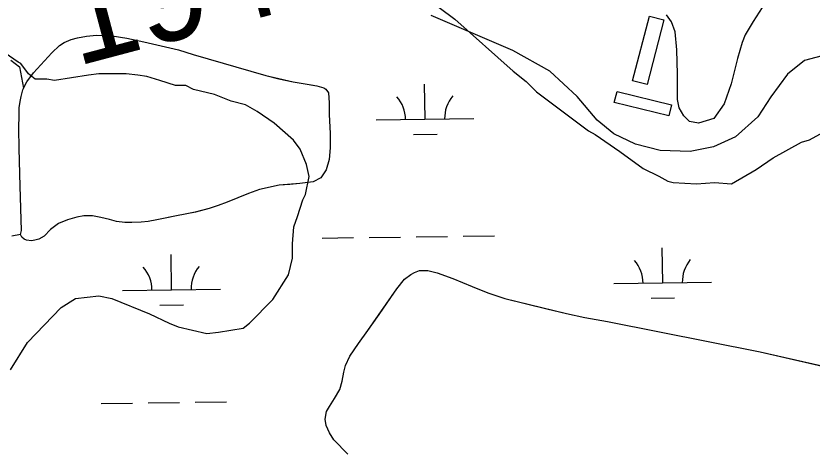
# Model space of a CAD drawing. Extents: x 3767014 to 3805179, y 361544 to 387384.
# Drawn here: x 3788416 to 3789230, y 379733 to 380182 of the extents above; entities that cross this region are included whole.
import ezdxf

# ---------------------------------------------------------------- set-up
doc = ezdxf.new("R2010")
doc.units = 0
for name, color, linetype in [('V-BLDG-OTLN', 7, 'Continuous'), ('V-SITE-VEGE', 7, 'Continuous'), ('V-SURV-IDEN', 7, 'Continuous'), ('V-TOPO-SHOR', 7, 'Continuous'), ('V-WETL-SWMP', 7, 'Continuous')]:
    doc.layers.add(name, color=color, linetype=linetype)

msp = doc.modelspace()

# ---------------------------------------------------------------- linework, layer by layer
at = {"layer": 'V-BLDG-OTLN'}
for points in [[(3789046.231, 380115.273), (3789063.415, 380181.339), (3789078.226, 380177.487), (3789061.038, 380111.418)], [(3789030.301, 380104.209), (3789086.085, 380090.619), (3789083.314, 380079.24), (3789027.528, 380092.833)]]:
    msp.add_lwpolyline(points, close=True, dxfattribs=at)
at = {"layer": 'V-SITE-VEGE'}
for p, q in [((3788848.506, 380190.063), (3788864.444, 380178.126)), ((3788864.444, 380178.126), (3788924.207, 380125.062)), ((3788418.447, 380134.071), (3788405.168, 380143.359)), ((3788421.103, 380132.746), (3788418.447, 380134.071)), ((3788429.074, 380122.131), (3788421.103, 380132.746)), ((3788435.714, 380116.825), (3788429.074, 380122.131)), ((3788490.137, 380120.839), (3788455.626, 380115.508)), ((3788500.756, 380122.17), (3788490.137, 380120.839)), ((3788528.631, 380122.187), (3788500.756, 380122.17)), ((3788540.579, 380120.866), (3788528.631, 380122.187)), ((3788549.871, 380119.543), (3788540.579, 380120.866)), ((3788563.15, 380115.567), (3788549.871, 380119.543)), ((3788924.207, 380125.062), (3788937.488, 380114.449)), ((3788447.662, 380116.831), (3788435.714, 380116.825)), ((3788455.626, 380115.508), (3788447.662, 380116.831)), ((3788579.082, 380110.267), (3788563.15, 380115.567)), ((3788589.701, 380110.273), (3788579.082, 380110.267)), ((3788597.667, 380106.296), (3788589.701, 380110.273)), ((3788937.488, 380114.449), (3788948.113, 380103.837)), ((3788618.909, 380100.998), (3788597.667, 380106.296)), ((3788636.17, 380094.371), (3788618.909, 380100.998)), ((3788948.113, 380103.837), (3789001.234, 380064.042)), ((3788650.774, 380090.398), (3788636.17, 380094.371)), ((3788662.724, 380083.764), (3788650.774, 380090.398)), ((3788679.989, 380071.828), (3788662.724, 380083.764)), ((3788699.91, 380054.58), (3788679.989, 380071.828)), ((3789226.903, 380054.877), (3789253.443, 380069.494)), ((3789001.234, 380064.042), (3789007.871, 380060.065)), ((3788706.551, 380045.294), (3788699.91, 380054.58)), ((3789007.871, 380060.065), (3789033.103, 380042.82)), ((3789189.744, 380036.273), (3789218.94, 380052.217)), ((3789218.94, 380052.217), (3789226.903, 380054.877)), ((3788713.197, 380029.367), (3788706.551, 380045.294)), ((3789033.103, 380042.82), (3789057.005, 380025.578)), ((3789172.496, 380024.313), (3789189.744, 380036.273)), ((3788715.861, 380017.423), (3788713.197, 380029.367)), ((3789057.005, 380025.578), (3789072.941, 380017.622)), ((3789147.283, 380009.698), (3789172.496, 380024.313)), ((3788711.886, 379998.838), (3788715.861, 380017.423)), ((3789072.941, 380017.622), (3789082.236, 380012.318)), ((3789082.236, 380012.318), (3789087.547, 380010.992)), ((3789087.547, 380010.992), (3789111.441, 380009.68)), ((3789111.441, 380009.68), (3789130.024, 380011.015)), ((3789130.024, 380011.015), (3789147.283, 380009.698)), ((3788709.234, 379993.525), (3788711.886, 379998.838)), ((3788703.936, 379976.267), (3788709.234, 379993.525)), ((3788699.959, 379965.644), (3788703.936, 379976.267)), ((3788698.642, 379948.385), (3788699.959, 379965.644)), ((3788698.648, 379933.785), (3788698.642, 379948.385)), ((3788694.677, 379916.526), (3788698.648, 379933.785)), ((3788678.764, 379891.295), (3788694.677, 379916.526)), ((3788462.393, 379883.21), (3788476.989, 379892.51)), ((3788476.989, 379892.51), (3788500.885, 379895.178)), ((3788500.885, 379895.178), (3788514.158, 379892.53)), ((3788514.158, 379892.53), (3788552.663, 379876.623)), ((3788654.88, 379867.389), (3788678.764, 379891.295)), ((3788427.898, 379847.349), (3788462.393, 379883.21)), ((3788552.663, 379876.623), (3788572.579, 379867.342)), ((3788572.579, 379867.342), (3788581.873, 379863.364)), ((3788648.247, 379862.074), (3788654.88, 379867.389)), ((3788581.873, 379863.364), (3788611.082, 379856.743)), ((3788611.082, 379856.743), (3788623.03, 379858.079)), ((3788623.03, 379858.079), (3788648.247, 379862.074)), ((3788410.658, 379819.464), (3788427.898, 379847.349))]:
    msp.add_line(p, q, dxfattribs=at)
msp.add_lwpolyline([(3789178.759, 380190.068), (3789169.532, 380175.953), (3789161.33, 380162.096), (3789158.256, 380154.398), (3789153.39, 380137.977), (3789146.992, 380112.063), (3789139.82, 380091.536), (3789129.31, 380076.651), (3789113.409, 380071.769), (3789104.429, 380073.559), (3789098.524, 380079.199), (3789093.902, 380087.661), (3789092.102, 380095.87), (3789092.087, 380121.781), (3789091.561, 380146.92), (3789089.755, 380165.391), (3789085.9, 380175.394), (3789081.022, 380182.574)], dxfattribs=at)
at = {"layer": 'V-TOPO-SHOR'}
msp.add_line((3788420.691, 379957.929), (3788421.973, 379962.039), dxfattribs=at)
for points in [[(3788423.178, 380105.887), (3788427.284, 380114.109), (3788433.956, 380123.36), (3788452.954, 380143.664), (3788460.656, 380151.117), (3788465.278, 380154.203), (3788472.725, 380157.545), (3788479.145, 380159.092), (3788488.392, 380160.894), (3788498.411, 380161.67), (3788514.592, 380161.164), (3788529.493, 380158.604), (3788546.963, 380155.018), (3788582.158, 380146.818), (3788597.315, 380142.204), (3788671.563, 380120.667), (3788684.666, 380117.335), (3788699.566, 380114.261), (3788707.53, 380112.725), (3788717.805, 380110.933), (3788723.714, 380109.909), (3788730.65, 380107.857), (3788732.706, 380106.573), (3788735.535, 380102.722), (3788736.311, 380092.448), (3788736.061, 380080.631), (3788737.355, 380061.367), (3788737.107, 380046.726), (3788736.085, 380034.653), (3788733.265, 380024.118), (3788727.619, 380015.895), (3788719.917, 380011.781), (3788706.303, 380009.975), (3788696.029, 380009.198), (3788684.984, 380008.422), (3788664.95, 380004.044), (3788653.649, 379999.927), (3788642.865, 379995.555), (3788632.078, 379990.926), (3788622.831, 379987.582), (3788613.586, 379984.493), (3788599.461, 379980.891), (3788589.187, 379978.573), (3788580.198, 379977.026), (3788570.181, 379974.964), (3788560.164, 379972.906), (3788551.432, 379971.36), (3788543.983, 379970.583), (3788534.736, 379970.065), (3788527.286, 379970.061), (3788519.065, 379971.341), (3788511.614, 379973.133), (3788502.882, 379975.441), (3788494.403, 379976.977), (3788485.668, 379976.973), (3788478.478, 379975.685), (3788468.717, 379972.855), (3788459.73, 379969.252), (3788451.514, 379963.084), (3788444.839, 379956.145), (3788439.703, 379953.059), (3788435.337, 379952.029), (3788431.998, 379951.512), (3788426.86, 379952.28), (3788424.548, 379953.05), (3788422.236, 379955.105), (3788420.691, 379957.929)], [(3788421.973, 379962.039), (3788420.407, 380007.249), (3788419.358, 380046.034), (3788419.09, 380066.327), (3788419.34, 380080.454), (3788419.592, 380087.647), (3788420.616, 380094.07), (3788421.384, 380098.95), (3788423.178, 380105.887)], [(3788755.269, 379733.286), (3788740.827, 379747.714), (3788736.698, 379755.187), (3788733.083, 379762.404), (3788732.049, 379769.105), (3788733.591, 379776.841), (3788736.423, 379781.997), (3788741.576, 379789.993), (3788747.243, 379799.534), (3788749.557, 379807.786), (3788751.099, 379817.065), (3788752.9, 379824.026), (3788757.276, 379833.31), (3788766.035, 379846.462), (3788775.823, 379859.875), (3788787.156, 379876.121), (3788795.4, 379887.983), (3788805.445, 379902.426), (3788813.174, 379912.226), (3788819.615, 379917.129), (3788823.224, 379919.193), (3788828.637, 379920.999), (3788836.886, 379921.005), (3788846.684, 379918.689), (3788862.412, 379913.026), (3788882.268, 379904.789), (3788898.254, 379898.352)], [(3788898.254, 379898.352), (3788915.787, 379892.434), (3788958.586, 379881.889), (3788978.698, 379877), (3788997.519, 379873.144), (3789020.723, 379868.775), (3789176.705, 379837.926), (3789290.663, 379811.695)]]:
    msp.add_lwpolyline(points, dxfattribs=at)
at = {"layer": 'V-WETL-SWMP'}
for p, q in [((3788924.029, 380146.015), (3788840.398, 380181.913)), ((3788472.727, 380157.548), (3788479.148, 380159.093)), ((3788479.148, 380159.093), (3788488.395, 380160.896)), ((3788488.395, 380160.896), (3788498.412, 380161.672)), ((3788498.412, 380161.672), (3788514.595, 380161.167)), ((3788514.595, 380161.167), (3788529.495, 380158.607)), ((3788529.495, 380158.607), (3788546.964, 380155.021)), ((3788452.956, 380143.666), (3788460.658, 380151.119)), ((3788460.658, 380151.119), (3788465.28, 380154.204)), ((3788465.28, 380154.204), (3788472.727, 380157.548)), ((3788546.964, 380155.021), (3788582.16, 380146.82)), ((3788433.959, 380123.363), (3788452.956, 380143.666)), ((3788582.16, 380146.82), (3788597.318, 380142.205)), ((3788597.318, 380142.205), (3788671.566, 380120.669)), ((3788961.548, 380124.937), (3788924.029, 380146.015)), ((3789245.188, 380141.895), (3789221.749, 380136.021)), ((3788411.047, 380136.353), (3788419.648, 380129.326)), ((3789221.749, 380136.021), (3789204.566, 380121.946)), ((3788419.648, 380129.326), (3788424.038, 380107.608)), ((3788427.285, 380114.112), (3788433.959, 380123.363)), ((3788671.566, 380120.669), (3788684.668, 380117.337)), ((3788684.668, 380117.337), (3788699.568, 380114.263)), ((3788989.692, 380099.166), (3788961.548, 380124.937)), ((3789204.566, 380121.946), (3789187.388, 380098.885)), ((3788424.038, 380107.608), (3788427.285, 380114.112)), ((3788699.568, 380114.263), (3788707.532, 380112.726)), ((3788707.532, 380112.726), (3788723.716, 380109.91)), ((3788723.716, 380109.91), (3788730.653, 380107.859)), ((3788834.179, 380075.799), (3788833.679, 380111.795)), ((3788730.653, 380107.859), (3788732.709, 380106.575)), ((3788732.709, 380106.575), (3788735.536, 380102.724)), ((3788735.536, 380102.724), (3788736.313, 380092.45)), ((3789010.022, 380074.954), (3788989.692, 380099.166)), ((3789187.388, 380098.885), (3789174.116, 380078.17)), ((3788736.313, 380092.45), (3788736.063, 380080.633)), ((3788736.063, 380080.633), (3788737.358, 380061.369)), ((3789174.116, 380078.17), (3789151.466, 380057.841)), ((3788784.184, 380075.104), (3788884.175, 380076.493)), ((3789027.221, 380060.899), (3789010.022, 380074.954)), ((3788737.358, 380061.369), (3788737.109, 380046.727)), ((3788822.395, 380060.203), (3788846.393, 380060.536)), ((3789049.107, 380050.362), (3789027.221, 380060.899)), ((3789151.466, 380057.841), (3789128.811, 380047.671)), ((3788737.109, 380046.727), (3788736.088, 380034.654)), ((3789074.506, 380043.734), (3789049.107, 380050.362)), ((3789128.811, 380047.671), (3789104.982, 380042.97)), ((3789104.982, 380042.97), (3789074.506, 380043.734)), ((3788736.088, 380034.654), (3788733.268, 380024.12)), ((3788733.268, 380024.12), (3788727.622, 380015.897)), ((3788719.918, 380011.783), (3788706.305, 380009.977)), ((3788727.622, 380015.897), (3788719.918, 380011.783)), ((3788664.952, 380004.046), (3788653.652, 379999.93)), ((3788684.985, 380008.424), (3788664.952, 380004.046)), ((3788706.305, 380009.977), (3788684.985, 380008.424)), ((3788642.866, 379995.557), (3788632.08, 379990.928)), ((3788653.652, 379999.93), (3788642.866, 379995.557)), ((3788622.834, 379987.583), (3788613.589, 379984.496)), ((3788632.08, 379990.928), (3788622.834, 379987.583)), ((3788599.463, 379980.892), (3788589.189, 379978.574)), ((3788613.589, 379984.496), (3788599.463, 379980.892)), ((3788468.72, 379972.856), (3788459.732, 379969.255)), ((3788478.48, 379975.687), (3788468.72, 379972.856)), ((3788485.671, 379976.975), (3788478.48, 379975.687)), ((3788494.405, 379976.98), (3788485.671, 379976.975)), ((3788502.883, 379975.443), (3788494.405, 379976.98)), ((3788511.617, 379973.136), (3788502.883, 379975.443)), ((3788519.068, 379971.343), (3788511.617, 379973.136)), ((3788527.288, 379970.063), (3788519.068, 379971.343)), ((3788551.433, 379971.361), (3788543.985, 379970.586)), ((3788560.166, 379972.907), (3788551.433, 379971.361)), ((3788580.2, 379977.028), (3788560.166, 379972.907)), ((3788589.189, 379978.574), (3788580.2, 379977.028)), ((3788451.515, 379963.085), (3788444.841, 379956.146)), ((3788459.732, 379969.255), (3788451.515, 379963.085)), ((3788534.738, 379970.067), (3788527.288, 379970.063)), ((3788543.985, 379970.586), (3788534.738, 379970.067)), ((3788420.694, 379957.931), (3788412.078, 379956.308)), ((3788422.237, 379955.106), (3788420.694, 379957.931)), ((3788424.549, 379953.052), (3788422.237, 379955.106)), ((3788444.841, 379956.146), (3788439.705, 379953.061)), ((3788729.014, 379954.255), (3788761.01, 379954.7)), ((3788777.009, 379954.922), (3788809.006, 379955.366)), ((3788825.004, 379955.589), (3788857.001, 379956.033)), ((3788873, 379956.255), (3788904.997, 379956.7)), ((3788426.862, 379952.283), (3788424.549, 379953.052)), ((3788432, 379951.515), (3788426.862, 379952.283)), ((3788435.339, 379952.031), (3788432, 379951.515)), ((3788439.705, 379953.061), (3788435.339, 379952.031)), ((3789077.001, 379908.342), (3789076.501, 379944.339)), ((3788575.141, 379901.371), (3788574.641, 379937.367)), ((3788813.176, 379912.228), (3788819.618, 379917.13)), ((3788819.618, 379917.13), (3788823.226, 379919.194)), ((3788823.226, 379919.194), (3788828.639, 379921.002)), ((3788828.639, 379921.002), (3788836.888, 379921.007)), ((3788836.888, 379921.007), (3788846.686, 379918.692)), ((3788846.686, 379918.692), (3788862.414, 379913.029)), ((3788805.448, 379902.428), (3788813.176, 379912.228)), ((3788862.414, 379913.029), (3788882.269, 379904.791)), ((3789027.006, 379907.648), (3789126.996, 379909.037)), ((3788525.146, 379900.676), (3788625.136, 379902.065)), ((3788775.825, 379859.876), (3788805.448, 379902.428)), ((3788882.269, 379904.791), (3788898.256, 379898.355)), ((3788898.256, 379898.355), (3788915.789, 379892.435)), ((3788915.789, 379892.435), (3788978.699, 379877.003)), ((3789065.216, 379892.746), (3789089.214, 379893.08)), ((3788563.357, 379885.775), (3788587.355, 379886.108)), ((3788978.699, 379877.003), (3788997.52, 379873.146)), ((3788997.52, 379873.146), (3789020.724, 379868.777)), ((3789020.724, 379868.777), (3789176.706, 379837.929)), ((3788766.037, 379846.465), (3788775.825, 379859.876)), ((3788757.279, 379833.312), (3788766.037, 379846.465)), ((3788752.902, 379824.029), (3788757.279, 379833.312)), ((3789176.706, 379837.929), (3789290.665, 379811.697)), ((3788749.56, 379807.787), (3788751.101, 379817.068)), ((3788751.101, 379817.068), (3788752.902, 379824.029)), ((3788747.244, 379799.536), (3788749.56, 379807.787)), ((3788741.578, 379789.994), (3788747.244, 379799.536)), ((3788503.344, 379784.93), (3788535.341, 379785.375)), ((3788551.339, 379785.597), (3788583.336, 379786.042)), ((3788599.335, 379786.264), (3788631.331, 379786.708)), ((3788736.426, 379782), (3788741.578, 379789.994)), ((3788732.051, 379769.108), (3788733.594, 379776.843)), ((3788733.594, 379776.843), (3788736.426, 379782)), ((3788733.086, 379762.406), (3788732.051, 379769.108)), ((3788736.699, 379755.19), (3788733.086, 379762.406)), ((3788740.828, 379747.716), (3788736.699, 379755.19)), ((3788755.272, 379733.288), (3788740.828, 379747.716))]:
    msp.add_line(p, q, dxfattribs=at)
for centre, start, end in [((3788778.935, 380075.506), 0.024037, 41.567696), ((3788889.41, 380077.041), 140.024034, 181.567693), ((3789021.757, 379908.05), 0.024037, 41.567696), ((3789132.232, 379909.584), 140.024034, 181.567693), ((3788519.897, 379901.078), 0.024037, 41.567696), ((3788630.372, 379902.613), 140.024034, 181.567693)]:
    msp.add_arc(centre, 35.246, start, end, dxfattribs=at)

# ---------------------------------------------------------------- texts
at = {"layer": 'V-SURV-IDEN'}
msp.add_text('1947+76.0', height=100, rotation=14.865297, dxfattribs=at).set_placement((3788477.511, 380129.689))

doc.saveas('drawing.dxf')
